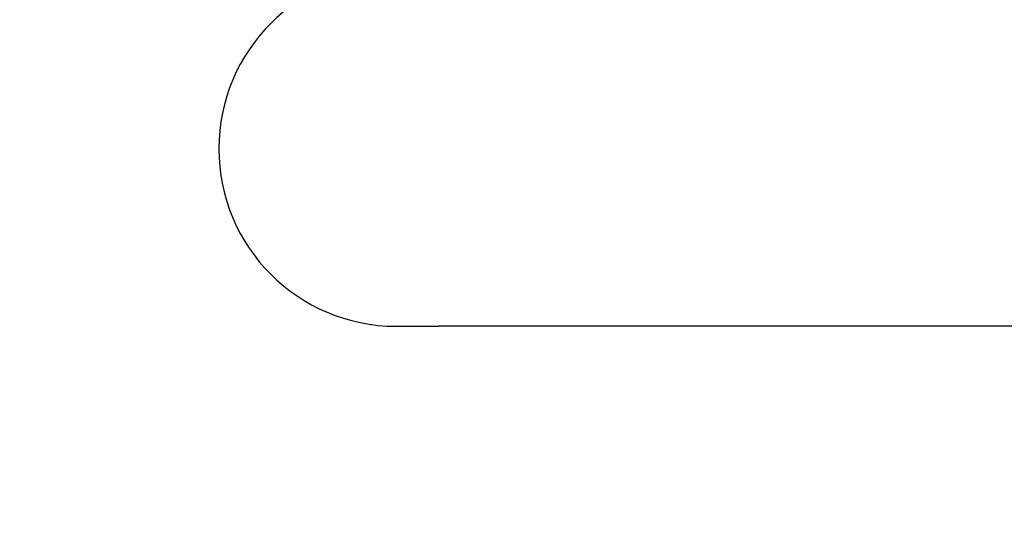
# Model space of a CAD drawing. Header units: inches. Extents: x 36 to 1719, y -84 to 1122.
# Tile 473 of 558: x 646.161 to 647.549, y 809.707 to 810.423. Entities that reach past the tile are written whole.
import ezdxf

# ---------------------------------------------------------------- set-up
doc = ezdxf.new("R2010")
doc.units = ezdxf.units.IN
doc.header["$LTSCALE"] = 48
doc.header["$MEASUREMENT"] = 0
doc.layers.add('Dimension (ANSI)', color=7, linetype='Continuous', lineweight=25)
doc.layers.add('Visible (ANSI)', color=7, linetype='Continuous', lineweight=30)
doc.styles.add('Note Text (ANSI)', font='tahoma.ttf')
doc.dimstyles.new('Architectural (ANSI)', dxfattribs={"dimscale": 48, "dimtxt": 0.125, "dimasz": 0.098425, "dimexe": 0.125, "dimexo": 0.0625, "dimgap": 0.031496, "dimtad": 0, "dimtih": 1, "dimtoh": 1, "dimdec": 4, "dimrnd": 1e-08, "dimzin": 3, "dimdsep": 46, "dimlunit": 4, "dimtxsty": 'Note Text (ANSI)', "dimcen": 0.09, "dimdle": 0.393701, "dimclrd": 256, "dimclre": 256, "dimclrt": 256, "dimadec": 0, "dimazin": 3, "dimtfac": 0.96, "dimtofl": 0, "dimtmove": 0, "dimatfit": 3, "dimfxl": 1, "dimfrac": 2, "dimtolj": 1, "dimtzin": 12, "dimlwd": -1, "dimlwe": -1, "dimarcsym": 0})

# ---------------------------------------------------------------- blocks, each defined once
blk = doc.blocks.new('*D22')
at = {"layer": 'Defpoints', "color": 0, "transparency": 16777216}
for p in [(690.0142, 1004.0529), (597.7408, 757.4914), (727.9177, 757.4914)]:
    blk.add_point(p, dxfattribs=at)
at = {"layer": 'Dimension (ANSI)', "transparency": 16777216}
for p, q in [((687.0142, 1004.0529), (591.7408, 1004.0529)), ((597.7408, 999.3285), (597.7408, 903.5717)), ((597.7408, 762.2158), (597.7408, 892.9726)), ((724.9177, 757.4914), (591.7408, 757.4914))]:
    blk.add_line(p, q, dxfattribs=at)
for points in [[(596.9534, 999.3285), (598.5282, 999.3285), (597.7408, 1004.0529)], [(596.9534, 762.2158), (598.5282, 762.2158), (597.7408, 757.4914)]]:
    blk.add_solid(points, dxfattribs=at)
at = {"layer": 'Dimension (ANSI)', "transparency": 16777216, "insert": (577.7824, 902.0599), "char_height": 6, "attachment_point": 1, "style": 'Note Text (ANSI)'}
blk.add_mtext('\\A1;20\'-6 9/16"', dxfattribs=at)

msp = doc.modelspace()

# ---------------------------------------------------------------- linework, layer by layer
at = {"layer": 'Visible (ANSI)'}
for p in [(646.69168, 809.9914), (647.81958, 809.9914)]:
    msp.add_line(p, (646.75133, 809.9914), dxfattribs=at)
msp.add_arc((646.69168, 810.2414), 0.25, 90, 270, dxfattribs=at)

# ---------------------------------------------------------------- dimensions: what is measured, and where the dimension line sits
at = {"layer": 'Dimension (ANSI)'}
dim = msp.add_linear_dim(base=(597.7408, 757.4914), p1=(690.01418, 1004.0529), p2=(727.91768, 757.4914), angle=270, dimstyle='Architectural (ANSI)', override={"dimgap": 0.031496, "dimdec": 4, "dimlfac": 1, "dimtol": 0, "dimlim": 0, "dimtp": 0, "dimtm": 0, "dimtdec": 2, "dimatfit": 1}, dxfattribs=at)
dim.commit()
dim.dimension.update_dxf_attribs({"geometry": '*D22', "text_midpoint": (597.7408, 898.27215), "dimtype": 160})

doc.saveas('drawing.dxf')
